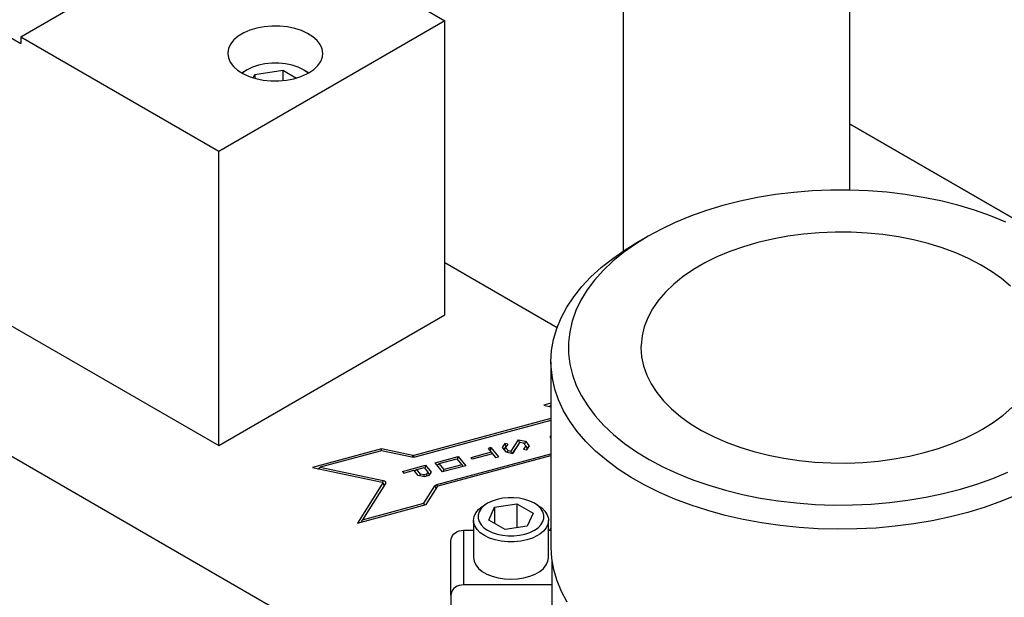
# Model space of a CAD drawing. Header units: inches. Extents: x 3 to 289, y 4 to 291.
# Tile 424 of 634: x 29.35 to 35.5, y 264.79 to 268.39. Entities that reach past the tile are written whole.
import ezdxf

# ---------------------------------------------------------------- set-up
doc = ezdxf.new("R2010")
doc.units = ezdxf.units.IN
doc.header["$LTSCALE"] = 0.5
doc.header["$MEASUREMENT"] = 0
doc.layers.add('DIE', color=7, linetype='Continuous')

msp = doc.modelspace()

# ---------------------------------------------------------------- linework, layer by layer
at = {"layer": 'DIE', "color": 254, "linetype": 'Continuous'}
for p, q in [((35.3674, 262.1608), (13.8006, 274.6122)), ((32.671, 265.9974), (32.6254, 265.9851)), ((32.6254, 265.9851), (32.671, 265.9755)), ((32.6605, 265.9777), (32.671, 265.985)), ((32.671, 265.9018), (31.8128, 265.6708)), ((32.671, 265.8902), (31.8205, 265.6612)), ((32.4216, 265.6984), (32.4679, 265.7691)), ((32.4679, 265.7691), (32.5116, 265.7599)), ((32.4679, 265.7691), (32.4735, 265.7486)), ((32.671, 265.7922), (32.6628, 265.79)), ((32.6628, 265.79), (32.6709, 265.78)), ((32.671, 265.78), (32.6709, 265.78)), ((31.6112, 265.7121), (31.1809, 265.5962)), ((31.8083, 265.6706), (31.6112, 265.7121)), ((31.6115, 265.7005), (31.6112, 265.7121)), ((32.2954, 265.7202), (32.2782, 265.7155)), ((32.2782, 265.7155), (32.2975, 265.6916)), ((32.2954, 265.7202), (32.2909, 265.6998)), ((32.2954, 265.7202), (32.3421, 265.6624)), ((32.3828, 265.7462), (32.3669, 265.7209)), ((32.3669, 265.7209), (32.389, 265.6935)), ((32.3885, 265.7257), (32.3774, 265.708)), ((32.3774, 265.708), (32.3875, 265.7215)), ((32.4007, 265.7425), (32.3828, 265.7462)), ((32.3828, 265.7462), (32.3885, 265.7257)), ((32.4007, 265.7425), (32.3875, 265.7215)), ((32.3875, 265.7215), (32.403, 265.7023)), ((32.4007, 265.7425), (32.3885, 265.7257)), ((32.4315, 265.6846), (32.4735, 265.7486)), ((32.4327, 265.6843), (32.4791, 265.755)), ((32.4735, 265.7486), (32.4791, 265.755)), ((32.4791, 265.755), (32.4977, 265.7511)), ((32.4977, 265.7511), (32.5132, 265.732)), ((32.5132, 265.732), (32.4999, 265.7109)), ((32.4999, 265.7109), (32.5178, 265.7072)), ((32.5116, 265.7599), (32.5048, 265.7424)), ((32.5116, 265.7599), (32.5338, 265.7325)), ((32.5235, 265.7187), (32.5132, 265.732)), ((32.5235, 265.7187), (32.5164, 265.7075)), ((32.5338, 265.7325), (32.5178, 265.7072)), ((32.5338, 265.7325), (32.5235, 265.7187)), ((31.6121, 265.7007), (31.2284, 265.5974)), ((31.8021, 265.6608), (31.6121, 265.7007)), ((31.8041, 265.6604), (31.8021, 265.6608)), ((31.8082, 265.66), (31.8041, 265.6604)), ((31.8124, 265.66), (31.8082, 265.66)), ((31.8088, 265.6706), (31.8083, 265.6706)), ((31.8098, 265.6705), (31.8088, 265.6706)), ((31.8108, 265.6705), (31.8098, 265.6705)), ((31.8118, 265.6706), (31.8108, 265.6705)), ((31.8128, 265.6708), (31.8118, 265.6706)), ((31.8165, 265.6604), (31.8124, 265.66)), ((31.8205, 265.6612), (31.8165, 265.6604)), ((31.9468, 265.6263), (32.0915, 265.6653)), ((31.9586, 265.4902), (32.671, 265.682)), ((31.9663, 265.4807), (32.671, 265.6704)), ((31.9721, 265.621), (32.0823, 265.6507)), ((32.0823, 265.6507), (32.1129, 265.6128)), ((32.087, 265.6449), (32.0915, 265.6653)), ((32.0915, 265.6653), (32.1382, 265.6075)), ((32.2975, 265.6916), (32.17, 265.6573)), ((32.17, 265.6573), (32.1781, 265.6473)), ((32.3055, 265.6817), (32.1781, 265.6473)), ((32.2975, 265.6916), (32.3053, 265.6816)), ((32.3055, 265.6817), (32.3248, 265.6577)), ((32.3248, 265.6577), (32.3421, 265.6624)), ((32.389, 265.6935), (32.4327, 265.6843)), ((32.3988, 265.6915), (32.403, 265.7023)), ((32.403, 265.7023), (32.4216, 265.6984)), ((32.425, 265.686), (32.4216, 265.6984)), ((31.1809, 265.5962), (31.6161, 265.5048)), ((31.2161, 265.5888), (31.2284, 265.5974)), ((31.2284, 265.5974), (31.6223, 265.5146)), ((31.7428, 265.5714), (31.8876, 265.6104)), ((31.8319, 265.5833), (31.8784, 265.5958)), ((31.8784, 265.5958), (31.9014, 265.5673)), ((31.8876, 265.6104), (31.8831, 265.59)), ((31.8876, 265.6104), (31.922, 265.5678)), ((31.9935, 265.5685), (31.9468, 265.6263)), ((31.9597, 265.6104), (31.9721, 265.621)), ((32.0027, 265.5832), (31.9721, 265.621)), ((32.1382, 265.6075), (31.9935, 265.5685)), ((32.1129, 265.6128), (32.0027, 265.5832)), ((32.1129, 265.6128), (32.1207, 265.6028)), ((31.7428, 265.5714), (31.7509, 265.5615)), ((31.7509, 265.5615), (31.8146, 265.5786)), ((31.841, 265.546), (31.8146, 265.5786)), ((31.8319, 265.5833), (31.8195, 265.5726)), ((31.8549, 265.5548), (31.8319, 265.5833)), ((31.8796, 265.5379), (31.841, 265.546)), ((31.8507, 265.5439), (31.8549, 265.5548)), ((31.8787, 265.5498), (31.8549, 265.5548)), ((31.8928, 265.5536), (31.8787, 265.5498)), ((31.8789, 265.538), (31.8787, 265.5498)), ((31.908, 265.5455), (31.8796, 265.5379)), ((31.9014, 265.5673), (31.8928, 265.5536)), ((31.8975, 265.5427), (31.8928, 265.5536)), ((31.9117, 265.554), (31.9014, 265.5673)), ((31.9117, 265.554), (31.906, 265.545)), ((31.922, 265.5678), (31.908, 265.5455)), ((31.922, 265.5678), (31.9117, 265.554)), ((31.9998, 265.5702), (32.0027, 265.5832)), ((31.6196, 265.5004), (31.4612, 265.2492)), ((31.6367, 265.4968), (31.4933, 265.2694)), ((31.6161, 265.5048), (31.617, 265.5045)), ((31.617, 265.5045), (31.6178, 265.5042)), ((31.6178, 265.5042), (31.6186, 265.5038)), ((31.6186, 265.5038), (31.6191, 265.5033)), ((31.6191, 265.5033), (31.6196, 265.5027)), ((31.6282, 265.4885), (31.6196, 265.5027)), ((31.6196, 265.5027), (31.6196, 265.5027)), ((31.6196, 265.5027), (31.6199, 265.5021)), ((31.6198, 265.5009), (31.6196, 265.5004)), ((31.6199, 265.5015), (31.6198, 265.5009)), ((31.6199, 265.5021), (31.6199, 265.5015)), ((31.6223, 265.5146), (31.6261, 265.5136)), ((31.6261, 265.5136), (31.6295, 265.5122)), ((31.6282, 265.4885), (31.6288, 265.487)), ((31.6288, 265.487), (31.629, 265.4855)), ((31.629, 265.4855), (31.6289, 265.4845)), ((31.6295, 265.5122), (31.6325, 265.5105)), ((31.6325, 265.5105), (31.6349, 265.5085)), ((31.6349, 265.5085), (31.6367, 265.5063)), ((31.6367, 265.5063), (31.6378, 265.504)), ((31.6378, 265.4992), (31.6367, 265.4968)), ((31.6378, 265.504), (31.6381, 265.5016)), ((31.6381, 265.5016), (31.6378, 265.4992)), ((31.877, 265.3727), (31.9461, 265.4824)), ((31.8915, 265.365), (31.9632, 265.4788)), ((31.9461, 265.4824), (31.9479, 265.4846)), ((31.9479, 265.4846), (31.9503, 265.4866)), ((31.9503, 265.4866), (31.9533, 265.4883)), ((31.9533, 265.4883), (31.9567, 265.4897)), ((31.9567, 265.4897), (31.9586, 265.4902)), ((31.9632, 265.4788), (31.9637, 265.4793)), ((31.9637, 265.4793), (31.9643, 265.4798)), ((31.9643, 265.4798), (31.965, 265.4802)), ((31.965, 265.4802), (31.9658, 265.4806)), ((31.9658, 265.4806), (31.9663, 265.4807)), ((31.4612, 265.2492), (31.8915, 265.365)), ((31.4933, 265.2694), (31.877, 265.3727)), ((31.8809, 265.3622), (31.877, 265.3727)), ((31.4848, 265.2555), (31.4933, 265.2694))]:
    msp.add_line(p, q, dxfattribs=at)
at = {"layer": 'DIE', "color": 9, "linetype": 'Continuous'}
for p, q in [((34.5365, 269.499), (34.5365, 267.3287)), ((30.7712, 269.1009), (29.357, 268.2845)), ((30.7712, 269.1009), (32.0086, 268.3865)), ((33.1223, 268.6825), (33.1223, 266.9478)), ((29.0034, 268.4477), (29.357, 268.2436)), ((32.0086, 268.3865), (30.5944, 267.57)), ((30.9268, 268.3534), (30.8787, 268.3491)), ((30.9755, 268.353), (30.9268, 268.3534)), ((31.0235, 268.3482), (30.9755, 268.353)), ((32.0086, 266.5494), (32.0086, 268.3865)), ((30.7504, 268.3103), (30.7168, 268.29)), ((30.7893, 268.3273), (30.7504, 268.3103)), ((30.8324, 268.3403), (30.7893, 268.3273)), ((30.8787, 268.3491), (30.8324, 268.3403)), ((31.0694, 268.3388), (31.0235, 268.3482)), ((31.112, 268.3252), (31.0694, 268.3388)), ((31.1503, 268.3078), (31.112, 268.3252)), ((31.1831, 268.287), (31.1503, 268.3078)), ((30.5944, 267.57), (29.357, 268.2845)), ((29.357, 268.2845), (29.357, 268.2436)), ((30.6691, 268.2412), (30.6562, 268.2141)), ((30.6895, 268.2667), (30.6691, 268.2412)), ((30.7168, 268.29), (30.6895, 268.2667)), ((31.2095, 268.2634), (31.1831, 268.287)), ((31.229, 268.2377), (31.2095, 268.2634)), ((31.2408, 268.2104), (31.229, 268.2377)), ((30.6562, 268.2141), (30.6511, 268.1861)), ((30.6511, 268.1861), (30.6511, 268.1824)), ((30.6511, 268.1824), (30.6551, 268.1544)), ((31.2448, 268.1824), (31.2408, 268.2104)), ((31.2424, 268.1604), (31.2448, 268.1824)), ((30.6551, 268.1544), (30.6669, 268.1271)), ((30.6669, 268.1271), (30.6864, 268.1013)), ((31.1894, 268.0826), (31.2144, 268.1068)), ((31.2144, 268.1068), (31.2322, 268.1329)), ((31.2322, 268.1329), (31.2424, 268.1604)), ((30.6864, 268.1013), (30.7128, 268.0777)), ((30.7128, 268.0777), (30.7456, 268.057)), ((30.7456, 268.057), (30.7839, 268.0395)), ((31.1066, 268.0375), (31.1455, 268.0544)), ((31.1455, 268.0544), (31.1579, 268.0612)), ((31.1579, 268.0612), (31.1894, 268.0826)), ((30.7839, 268.0395), (30.8265, 268.026)), ((30.8265, 268.026), (30.8724, 268.0166)), ((30.8724, 268.0166), (30.9204, 268.0117)), ((30.9204, 268.0117), (30.9691, 268.0114)), ((30.9691, 268.0114), (31.0172, 268.0157)), ((31.0172, 268.0157), (31.0635, 268.0245)), ((31.0635, 268.0245), (31.1066, 268.0375)), ((38.5493, 265.4267), (34.5365, 267.7435)), ((34.5365, 267.7435), (38.5493, 265.4267)), ((30.5944, 265.7329), (30.5944, 267.57)), ((27.766, 267.3659), (30.5944, 265.7329)), ((32.0086, 266.876), (32.7095, 266.4713)), ((30.5944, 265.7329), (32.0086, 266.5494))]:
    msp.add_line(p, q, dxfattribs=at)
at = {"layer": 'DIE', "color": 132, "linetype": 'Continuous'}
for p, q in [((30.8423, 268.1091), (30.8046, 268.0965)), ((30.8832, 268.1177), (30.8423, 268.1091)), ((30.9262, 268.1221), (30.8832, 268.1177)), ((30.9697, 268.1221), (30.9262, 268.1221)), ((31.0127, 268.1177), (30.9697, 268.1221)), ((31.0536, 268.1091), (31.0127, 268.1177)), ((31.0913, 268.0965), (31.0536, 268.1091)), ((30.7383, 268.061), (30.7491, 268.0676)), ((30.7432, 268.0611), (30.7412, 268.0594)), ((30.7712, 268.0803), (30.7432, 268.0611)), ((30.7712, 268.0803), (30.7491, 268.0676)), ((30.8046, 268.0965), (30.7712, 268.0803)), ((30.7712, 268.0803), (30.7712, 268.0803)), ((30.8104, 268.0305), (30.8204, 268.0519)), ((30.8204, 268.0519), (30.9946, 268.0789)), ((30.8204, 268.0519), (30.8204, 268.0276)), ((30.9946, 268.0789), (31.0808, 268.0291)), ((30.9946, 268.0789), (30.9946, 268.0131)), ((31.1247, 268.0803), (31.0913, 268.0965)), ((31.1468, 268.0676), (31.1247, 268.0803)), ((31.1272, 268.0789), (31.1247, 268.0803)), ((31.1547, 268.0594), (31.1272, 268.0789)), ((31.1468, 268.0676), (31.1576, 268.061)), ((32.3675, 265.404), (32.3337, 265.3969)), ((32.403, 265.4076), (32.3675, 265.404)), ((32.439, 265.4076), (32.403, 265.4076)), ((32.4745, 265.404), (32.439, 265.4076)), ((32.5083, 265.3969), (32.4745, 265.404)), ((32.218, 265.3337), (32.2414, 265.3531)), ((32.2337, 265.3392), (32.2214, 265.3196)), ((32.2517, 265.3572), (32.2337, 265.3392)), ((32.2414, 265.3531), (32.2552, 265.3618)), ((32.2749, 265.3731), (32.2517, 265.3572)), ((32.2749, 265.3731), (32.2552, 265.3618)), ((32.3025, 265.3865), (32.2749, 265.3731)), ((32.2749, 265.3731), (32.2749, 265.3731)), ((32.2816, 265.2672), (32.3189, 265.3477)), ((32.3337, 265.3969), (32.3025, 265.3865)), ((32.3189, 265.3477), (32.4583, 265.3692)), ((32.3189, 265.3477), (32.3189, 265.2456)), ((32.4583, 265.3692), (32.5604, 265.3103)), ((32.4583, 265.3692), (32.4583, 265.2198)), ((32.5395, 265.3865), (32.5083, 265.3969)), ((32.5671, 265.3731), (32.5395, 265.3865)), ((32.5867, 265.3618), (32.5671, 265.3731)), ((32.5902, 265.3572), (32.5671, 265.3731)), ((32.5867, 265.3618), (32.613, 265.3437)), ((32.6082, 265.3392), (32.5902, 265.3572)), ((32.6206, 265.3196), (32.6082, 265.3392)), ((32.613, 265.3437), (32.6334, 265.3233)), ((32.1866, 265.2661), (32.1902, 265.2896)), ((32.1902, 265.2896), (32.2007, 265.3124)), ((32.2007, 265.3124), (32.218, 265.3337)), ((32.2214, 265.3196), (32.2151, 265.2991)), ((32.2151, 265.2991), (32.2151, 265.2783)), ((32.2151, 265.2783), (32.2214, 265.2579)), ((32.5604, 265.3103), (32.523, 265.2298)), ((32.6268, 265.2991), (32.6206, 265.3196)), ((32.6206, 265.2579), (32.6268, 265.2783)), ((32.6268, 265.2783), (32.6268, 265.2991)), ((32.6334, 265.3233), (32.6474, 265.3011)), ((32.6474, 265.3011), (32.6545, 265.2779)), ((32.6545, 265.2779), (32.6554, 265.2661)), ((32.1866, 265.2661), (32.1866, 265.0336)), ((32.1875, 265.2543), (32.1866, 265.2661)), ((32.1946, 265.2311), (32.1875, 265.2543)), ((32.2086, 265.2089), (32.1946, 265.2311)), ((32.2214, 265.2579), (32.2337, 265.2383)), ((32.2337, 265.2383), (32.2517, 265.2203)), ((32.2517, 265.2203), (32.2749, 265.2044)), ((32.3836, 265.2082), (32.2816, 265.2672)), ((32.523, 265.2298), (32.3836, 265.2082)), ((32.5671, 265.2044), (32.5902, 265.2203)), ((32.5902, 265.2203), (32.6082, 265.2383)), ((32.6082, 265.2383), (32.6206, 265.2579)), ((32.6412, 265.2198), (32.624, 265.1984)), ((32.6518, 265.2426), (32.6412, 265.2198)), ((32.6554, 265.2661), (32.6518, 265.2426)), ((32.6554, 265.0336), (32.6554, 265.2661)), ((32.229, 265.1885), (32.2086, 265.2089)), ((32.2552, 265.1704), (32.229, 265.1885)), ((32.2865, 265.1552), (32.2552, 265.1704)), ((32.2749, 265.2044), (32.3025, 265.191)), ((32.3219, 265.1434), (32.2865, 265.1552)), ((32.3025, 265.191), (32.3337, 265.1806)), ((32.3337, 265.1806), (32.3675, 265.1735)), ((32.3675, 265.1735), (32.403, 265.1699)), ((32.403, 265.1699), (32.439, 265.1699)), ((32.439, 265.1699), (32.4745, 265.1735)), ((32.4745, 265.1735), (32.5083, 265.1806)), ((32.5083, 265.1806), (32.5395, 265.191)), ((32.5554, 265.1552), (32.52, 265.1434)), ((32.5395, 265.191), (32.5671, 265.2044)), ((32.5867, 265.1704), (32.5554, 265.1552)), ((32.6005, 265.1791), (32.5867, 265.1704)), ((32.624, 265.1984), (32.6005, 265.1791)), ((32.3603, 265.1354), (32.3219, 265.1434)), ((32.4005, 265.1313), (32.3603, 265.1354)), ((32.4414, 265.1313), (32.4005, 265.1313)), ((32.4816, 265.1354), (32.4414, 265.1313)), ((32.52, 265.1434), (32.4816, 265.1354)), ((32.1866, 265.0336), (32.1902, 265.0101)), ((32.6518, 265.0101), (32.6554, 265.0336)), ((32.1902, 265.0101), (32.2007, 264.9873)), ((32.2007, 264.9873), (32.218, 264.9659)), ((32.624, 264.9659), (32.6412, 264.9873)), ((32.6412, 264.9873), (32.6518, 265.0101)), ((32.218, 264.9659), (32.2414, 264.9466)), ((32.2414, 264.9466), (32.2703, 264.9299)), ((32.2703, 264.9299), (32.3038, 264.9164)), ((32.3038, 264.9164), (32.3408, 264.9064)), ((32.5011, 264.9064), (32.5382, 264.9164)), ((32.5382, 264.9164), (32.5716, 264.9299)), ((32.5716, 264.9299), (32.6005, 264.9466)), ((32.6005, 264.9466), (32.624, 264.9659)), ((32.3408, 264.9064), (32.3803, 264.9003)), ((32.3803, 264.9003), (32.421, 264.8983)), ((32.421, 264.8983), (32.4617, 264.9003)), ((32.4617, 264.9003), (32.5011, 264.9064))]:
    msp.add_line(p, q, dxfattribs=at)
at = {"layer": 'DIE', "color": 136, "linetype": 'Continuous'}
for p, q in [((34.1887, 267.3143), (34.0745, 267.3004)), ((34.3043, 267.3237), (34.1887, 267.3143)), ((34.4208, 267.3285), (34.3043, 267.3237)), ((34.5375, 267.3287), (34.4208, 267.3285)), ((34.654, 267.3242), (34.5375, 267.3287)), ((34.7697, 267.3152), (34.654, 267.3242)), ((34.884, 267.3016), (34.7697, 267.3152)), ((33.8523, 267.2592), (33.7454, 267.2321)), ((33.9622, 267.282), (33.8523, 267.2592)), ((34.0745, 267.3004), (33.9622, 267.282)), ((34.9965, 267.2835), (34.884, 267.3016)), ((35.1066, 267.2611), (34.9965, 267.2835)), ((35.2137, 267.2343), (35.1066, 267.2611)), ((33.642, 267.2009), (33.5425, 267.1656)), ((33.7454, 267.2321), (33.642, 267.2009)), ((35.3174, 267.2033), (35.2137, 267.2343)), ((35.4172, 267.1684), (35.3174, 267.2033)), ((33.4474, 267.1265), (33.3572, 267.0837)), ((33.5425, 267.1656), (33.4474, 267.1265)), ((35.5126, 267.1295), (35.4172, 267.1684)), ((33.3572, 267.0837), (33.2784, 267.041)), ((34.3471, 267.0627), (34.2482, 267.0541)), ((34.4468, 267.0667), (34.3471, 267.0627)), ((34.5468, 267.066), (34.4468, 267.0667)), ((34.6464, 267.0608), (34.5468, 267.066)), ((34.7449, 267.051), (34.6464, 267.0608)), ((33.2784, 267.041), (33.1988, 266.9917)), ((33.2784, 267.041), (33.2018, 266.9968)), ((33.9631, 267.0015), (33.874, 266.9754)), ((34.0556, 267.0234), (33.9631, 267.0015)), ((34.1509, 267.041), (34.0556, 267.0234)), ((34.2482, 267.0541), (34.1509, 267.041)), ((34.8418, 267.0367), (34.7449, 267.051)), ((34.9363, 267.0179), (34.8418, 267.0367)), ((35.028, 266.9949), (34.9363, 267.0179)), ((33.0565, 266.902), (33.1339, 266.9553)), ((33.1251, 266.9394), (33.0578, 266.8843)), ((33.1988, 266.9917), (33.1251, 266.9394)), ((33.1339, 266.9553), (33.2018, 266.9968)), ((33.7887, 266.9452), (33.7079, 266.9112)), ((33.874, 266.9754), (33.7887, 266.9452)), ((35.1162, 266.9677), (35.028, 266.9949)), ((35.2003, 266.9365), (35.1162, 266.9677)), ((32.9855, 266.8459), (33.0565, 266.902)), ((33.0578, 266.8843), (32.9973, 266.8267)), ((33.7079, 266.9112), (33.632, 266.8736)), ((35.2799, 266.9015), (35.2003, 266.9365)), ((35.3543, 266.863), (35.2799, 266.9015)), ((32.921, 266.7872), (32.9855, 266.8459)), ((32.9973, 266.8267), (32.9437, 266.7668)), ((33.5616, 266.8327), (33.4971, 266.7886)), ((33.632, 266.8736), (33.5616, 266.8327)), ((35.4232, 266.8212), (35.3543, 266.863)), ((35.4861, 266.7763), (35.4232, 266.8212)), ((32.8635, 266.7262), (32.921, 266.7872)), ((32.9437, 266.7668), (32.8973, 266.705)), ((33.4971, 266.7886), (33.4389, 266.7416)), ((35.5425, 266.7287), (35.4861, 266.7763)), ((32.8131, 266.663), (32.8635, 266.7262)), ((32.8973, 266.705), (32.8583, 266.6414)), ((33.3873, 266.6922), (33.3428, 266.6405)), ((33.4389, 266.7416), (33.3873, 266.6922)), ((32.7701, 266.5981), (32.8131, 266.663)), ((32.8583, 266.6414), (32.827, 266.5765)), ((33.3428, 266.6405), (33.3056, 266.5869)), ((32.7346, 266.5317), (32.7701, 266.5981)), ((32.827, 266.5765), (32.8035, 266.5105)), ((33.3056, 266.5869), (33.2759, 266.5318)), ((32.7069, 266.464), (32.7346, 266.5317)), ((32.8035, 266.5105), (32.7879, 266.4437)), ((33.2759, 266.5318), (33.254, 266.4755)), ((32.687, 266.3955), (32.7069, 266.464)), ((33.254, 266.4755), (33.2399, 266.4183)), ((32.675, 266.3263), (32.687, 266.3955)), ((32.7879, 266.4437), (32.7802, 266.3764)), ((33.2399, 266.4183), (33.2338, 266.3607)), ((32.671, 266.2568), (32.675, 266.3263)), ((32.7802, 266.3764), (32.7805, 266.309)), ((33.2338, 266.3607), (33.2335, 266.3453)), ((33.2335, 266.3453), (33.2375, 266.2876)), ((32.7805, 266.309), (32.7888, 266.2418)), ((33.2375, 266.2876), (33.2494, 266.2303)), ((32.671, 266.2568), (32.671, 265.0977)), ((32.6718, 266.2246), (32.671, 266.2568)), ((32.6795, 266.1552), (32.6718, 266.2246)), ((32.7888, 266.2418), (32.805, 266.1751)), ((33.2494, 266.2303), (33.2693, 266.1737)), ((32.6952, 266.0863), (32.6795, 266.1552)), ((32.805, 266.1751), (32.8291, 266.1091)), ((33.2693, 266.1737), (33.2969, 266.1183)), ((32.7188, 266.0181), (32.6952, 266.0863)), ((32.8291, 266.1091), (32.861, 266.0443)), ((33.2969, 266.1183), (33.3322, 266.0642)), ((32.7501, 265.951), (32.7188, 266.0181)), ((32.861, 266.0443), (32.9005, 265.9809)), ((33.3322, 266.0642), (33.3748, 266.012)), ((32.9005, 265.9809), (32.9475, 265.9191)), ((33.3748, 266.012), (33.4244, 265.9619)), ((33.4244, 265.9619), (33.4809, 265.9143)), ((35.4969, 265.9228), (35.5521, 265.9709)), ((32.7891, 265.8853), (32.7501, 265.951)), ((32.9475, 265.9191), (33.0016, 265.8594)), ((33.4809, 265.9143), (33.5438, 265.8694)), ((35.4352, 265.8774), (35.4969, 265.9228)), ((32.8356, 265.8211), (32.7891, 265.8853)), ((33.0016, 265.8594), (33.0627, 265.802)), ((33.5438, 265.8694), (33.6126, 265.8276)), ((35.3349, 265.8169), (35.3674, 265.835)), ((35.3674, 265.835), (35.4352, 265.8774)), ((32.8893, 265.7589), (32.8356, 265.8211)), ((33.0627, 265.802), (33.1304, 265.7471)), ((33.6126, 265.8276), (33.6871, 265.789)), ((33.6871, 265.789), (33.7666, 265.7541)), ((35.1782, 265.7454), (35.2591, 265.7793)), ((35.2591, 265.7793), (35.3349, 265.8169)), ((32.9501, 265.6989), (32.8893, 265.7589)), ((33.1304, 265.7471), (33.2046, 265.695)), ((33.7666, 265.7541), (33.8508, 265.7229)), ((33.8508, 265.7229), (33.939, 265.6957)), ((35.0038, 265.6891), (35.093, 265.7152)), ((35.093, 265.7152), (35.1782, 265.7454)), ((33.0176, 265.6414), (32.9501, 265.6989)), ((33.2046, 265.695), (33.2847, 265.646)), ((33.2847, 265.646), (33.3704, 265.6003)), ((33.939, 265.6957), (34.0306, 265.6726)), ((34.0306, 265.6726), (34.1252, 265.6539)), ((34.1252, 265.6539), (34.222, 265.6396)), ((34.7187, 265.6365), (34.8161, 265.6496)), ((34.8161, 265.6496), (34.9113, 265.6672)), ((34.9113, 265.6672), (35.0038, 265.6891)), ((33.0916, 265.5865), (33.0176, 265.6414)), ((33.1718, 265.5347), (33.0916, 265.5865)), ((33.3704, 265.6003), (33.4614, 265.558)), ((34.222, 265.6396), (34.3206, 265.6298)), ((34.3206, 265.6298), (34.4201, 265.6245)), ((34.4201, 265.6245), (34.5201, 265.6239)), ((34.5201, 265.6239), (34.6198, 265.6279)), ((34.6198, 265.6279), (34.7187, 265.6365)), ((33.2577, 265.486), (33.1718, 265.5347)), ((33.4614, 265.558), (33.5571, 265.5194)), ((35.3326, 265.4922), (35.4318, 265.5278)), ((35.4318, 265.5278), (35.5265, 265.5672)), ((33.3491, 265.4407), (33.2577, 265.486)), ((33.5571, 265.5194), (33.6572, 265.4848)), ((33.6572, 265.4848), (33.7612, 265.4541)), ((35.1228, 265.4333), (35.2295, 265.4607)), ((35.2295, 265.4607), (35.3326, 265.4922)), ((33.4454, 265.399), (33.3491, 265.4407)), ((33.5463, 265.3611), (33.4454, 265.399)), ((33.7612, 265.4541), (33.8686, 265.4277)), ((33.8686, 265.4277), (33.9789, 265.4055)), ((33.9789, 265.4055), (34.0915, 265.3878)), ((34.901, 265.3914), (35.0132, 265.4101)), ((35.0132, 265.4101), (35.1228, 265.4333)), ((35.584, 265.4254), (35.486, 265.385)), ((33.6514, 265.3272), (33.5463, 265.3611)), ((34.0915, 265.3878), (34.206, 265.3745)), ((34.206, 265.3745), (34.3217, 265.3658)), ((34.3217, 265.3658), (34.4383, 265.3617)), ((34.4383, 265.3617), (34.555, 265.3623)), ((34.555, 265.3623), (34.6714, 265.3674)), ((34.6714, 265.3674), (34.7869, 265.3771)), ((34.7869, 265.3771), (34.901, 265.3914)), ((35.3835, 265.3485), (35.2771, 265.316)), ((35.486, 265.385), (35.3835, 265.3485)), ((33.7601, 265.2973), (33.6514, 265.3272)), ((33.8721, 265.2717), (33.7601, 265.2973)), ((35.1671, 265.2877), (35.0542, 265.2636)), ((35.2771, 265.316), (35.1671, 265.2877)), ((32.6643, 265.2041), (32.671, 265.2173)), ((33.9867, 265.2505), (33.8721, 265.2717)), ((34.1035, 265.2336), (33.9867, 265.2505)), ((34.222, 265.2213), (34.1035, 265.2336)), ((34.3417, 265.2136), (34.222, 265.2213)), ((34.7023, 265.218), (34.5823, 265.212)), ((34.8212, 265.2287), (34.7023, 265.218)), ((34.9387, 265.2439), (34.8212, 265.2287)), ((35.0542, 265.2636), (34.9387, 265.2439)), ((34.462, 265.2105), (34.3417, 265.2136)), ((34.5823, 265.212), (34.462, 265.2105)), ((32.671, 265.0977), (32.675, 265.0282)), ((32.675, 265.0282), (32.687, 264.959)), ((32.687, 264.959), (32.7069, 264.8905)), ((32.7069, 264.8905), (32.7346, 264.8228)), ((32.7346, 264.8228), (32.7701, 264.7564))]:
    msp.add_line(p, q, dxfattribs=at)
at = {"layer": 'DIE', "color": 4, "linetype": 'Continuous'}
for p, q in [((31.8067, 265.6601), (31.8083, 265.6706)), ((31.8148, 265.6602), (31.8128, 265.6708)), ((31.628, 265.483), (31.6196, 265.5004)), ((31.6203, 265.5015), (31.6223, 265.5146)), ((31.9545, 265.465), (31.9461, 265.4824)), ((31.9613, 265.4757), (31.9586, 265.4902)), ((32.1247, 265.2041), (32.1247, 264.8631))]:
    msp.add_line(p, q, dxfattribs=at)
at = {"layer": 'DIE', "color": 2, "linetype": 'Continuous'}
for p, q in [((32.0472, 265.1509), (32.0507, 265.1618)), ((32.0507, 265.1618), (32.0565, 265.1719)), ((32.0565, 265.1719), (32.0644, 265.1811)), ((32.0644, 265.1811), (32.0741, 265.189)), ((32.0741, 265.189), (32.0854, 265.1955)), ((32.0854, 265.1955), (32.0978, 265.2002)), ((32.0978, 265.2002), (32.1111, 265.2031)), ((32.1111, 265.2031), (32.1247, 265.2041)), ((32.1247, 265.2041), (32.1866, 265.2041)), ((32.6554, 265.2041), (32.671, 265.2041)), ((32.046, 265.1398), (32.0472, 265.1509)), ((32.046, 264.7988), (32.046, 265.1398)), ((32.6759, 265.0208), (32.6759, 264.8631)), ((32.0741, 264.848), (32.0644, 264.8401)), ((32.0854, 264.8545), (32.0741, 264.848)), ((32.0978, 264.8592), (32.0854, 264.8545)), ((32.1111, 264.8621), (32.0978, 264.8592)), ((32.1247, 264.8631), (32.1111, 264.8621)), ((32.6759, 264.8631), (32.1247, 264.8631)), ((32.6759, 264.8631), (32.6759, 264.7345)), ((32.0472, 264.81), (32.046, 264.7988)), ((32.046, 264.7988), (32.046, 264.5738)), ((32.0507, 264.8208), (32.0472, 264.81)), ((32.0565, 264.8309), (32.0507, 264.8208)), ((32.0644, 264.8401), (32.0565, 264.8309))]:
    msp.add_line(p, q, dxfattribs=at)

doc.saveas('drawing.dxf')
